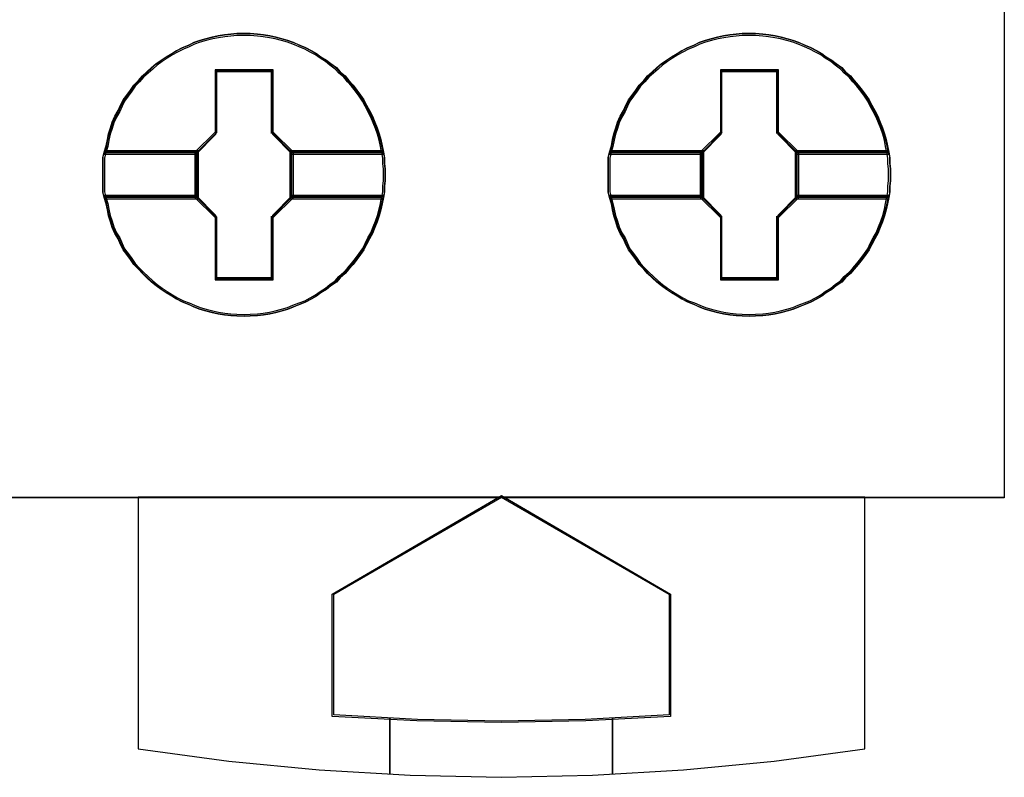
# Model space of a CAD drawing. Header units: millimetres. Extents: x -1290 to 1795, y -4192 to -1311.
# Tile 363 of 656: x 1438.02 to 1441.54, y -3693.94 to -3691.23. Entities that reach past the tile are written whole.
import ezdxf

# ---------------------------------------------------------------- set-up
doc = ezdxf.new("R2010")
doc.units = ezdxf.units.MM
doc.layers.add('45', color=7, linetype='Continuous')
doc.layers.add('Aparatura', color=7, linetype='Continuous', lineweight=13)

# ---------------------------------------------------------------- blocks, each defined once
blk = doc.blocks.new('*U211')
at = {"layer": '45', "color": 7}
for points in [[(405.515169, -233.593193), (423.516538, -233.593193), (423.516538, -233.593193), (423.516538, -316.554934), (423.516538, -316.554934), (405.515169, -316.554934), (405.515169, -316.554934), (405.515169, -233.593193), (405.515169, -233.593193)], [(405.520541, -233.598579), (423.511166, -233.598579), (423.511166, -316.549548), (405.520541, -316.549548), (405.520541, -233.598579)], [(412.432436, -310.771818), (412.432436, -310.878292), (412.420616, -310.978851), (412.420616, -311.07941), (412.402885, -311.179969), (412.379244, -311.292359), (412.355604, -311.398833), (412.326053, -311.511223), (412.290592, -311.617697), (412.24922, -311.718256), (412.207849, -311.82473), (412.154658, -311.919374), (412.101466, -312.019933), (412.054184, -312.114577), (411.995083, -312.203305), (411.930071, -312.292034), (411.859149, -312.380762), (411.782316, -312.463575), (411.717304, -312.540473), (411.628652, -312.617372), (411.56364, -312.69427), (411.463166, -312.759337), (411.386334, -312.83032), (411.285861, -312.889472), (411.203119, -312.948625), (411.108556, -313.001862), (411.008083, -313.055099), (410.907609, -313.096506), (410.795316, -313.137912), (410.694843, -313.179319), (410.58846, -313.208895), (410.476166, -313.238471), (410.369783, -313.262132), (410.25749, -313.279878), (410.151106, -313.291708), (410.021082, -313.297624), (409.914699, -313.303539), (409.778765, -313.297624), (409.672382, -313.291708), (409.560088, -313.279878), (409.447795, -313.262132), (409.341412, -313.238471), (409.223208, -313.208895), (409.116825, -313.179319), (409.010442, -313.137912), (408.915879, -313.096506), (408.809495, -313.055099), (408.703112, -313.001862), (408.614459, -312.948625), (408.513986, -312.889472), (408.425334, -312.83032), (408.336681, -312.759337), (408.253938, -312.69427), (408.171196, -312.617372), (408.088453, -312.540473), (408.017531, -312.463575), (407.934789, -312.380762), (407.875687, -312.292034), (407.810675, -312.203305), (407.745663, -312.114577), (407.698381, -312.019933), (407.65701, -311.919374), (407.597908, -311.82473), (407.550627, -311.718256), (407.521076, -311.617697), (407.485615, -311.511223), (407.461974, -311.398833), (407.438334, -311.292359), (407.402872, -311.179969), (407.379232, -311.07941), (407.379232, -310.978851), (407.379232, -310.878292), (407.379232, -310.771818), (407.379232, -310.671259), (407.379232, -310.5707), (407.379232, -310.470141), (407.402872, -310.369582), (407.438334, -310.257193), (407.461974, -310.144803), (407.485615, -310.038329), (407.521076, -309.931855), (407.550627, -309.831296), (407.597908, -309.724822), (407.65701, -309.624263), (407.698381, -309.529619), (407.745663, -309.434975), (407.810675, -309.346246), (407.875687, -309.257518), (407.934789, -309.168789), (408.017531, -309.085976), (408.088453, -309.003163), (408.171196, -308.93218), (408.253938, -308.855282), (408.336681, -308.784299), (408.425334, -308.719232), (408.513986, -308.660079), (408.614459, -308.600927), (408.703112, -308.54769), (408.809495, -308.494453), (408.915879, -308.453046), (409.010442, -308.405724), (409.116825, -308.370233), (409.223208, -308.340656), (409.341412, -308.31108), (409.447795, -308.287419), (409.560088, -308.269674), (409.672382, -308.257843), (409.778765, -308.246013), (409.914699, -308.246013), (410.021082, -308.246013), (410.151106, -308.257843), (410.25749, -308.269674), (410.369783, -308.287419), (410.476166, -308.31108), (410.58846, -308.340656), (410.694843, -308.370233), (410.795316, -308.405724), (410.907609, -308.453046), (411.008083, -308.494453), (411.108556, -308.54769), (411.203119, -308.600927), (411.285861, -308.660079), (411.386334, -308.719232), (411.463166, -308.784299), (411.56364, -308.855282), (411.628652, -308.93218), (411.717304, -309.003163), (411.782316, -309.085976), (411.859149, -309.168789), (411.930071, -309.257518), (411.995083, -309.346246), (412.054184, -309.434975), (412.101466, -309.529619), (412.154658, -309.624263), (412.207849, -309.724822), (412.24922, -309.831296), (412.290592, -309.931855), (412.326053, -310.038329), (412.355604, -310.144803), (412.379244, -310.257193), (412.402885, -310.369582), (412.420616, -310.470141), (412.420616, -310.5707), (412.432436, -310.671259), (412.432436, -310.771818)], [(409.914072, -308.246013), (409.778152, -308.246013), (409.67178, -308.258055), (409.559498, -308.270098), (409.447217, -308.288161), (409.340845, -308.312246), (409.222654, -308.342352), (409.116282, -308.372458), (409.00991, -308.408585), (408.915357, -308.456755), (408.808985, -308.498903), (408.702613, -308.553094), (408.613969, -308.607285), (408.513507, -308.667497), (408.424863, -308.727709), (408.33622, -308.793942), (408.253486, -308.866197), (408.170753, -308.944472), (408.088019, -309.016727), (408.017104, -309.101024), (407.93437, -309.18532), (407.875275, -309.275639), (407.81027, -309.365957), (407.745264, -309.456275), (407.697988, -309.552614), (407.656621, -309.648953), (407.597526, -309.751314), (407.550249, -309.859695), (407.520701, -309.962056), (407.485244, -310.070437), (407.461606, -310.178819), (407.437967, -310.293222), (407.40251, -310.407625), (409.051276, -310.407625), (409.40585, -310.046353), (409.40585, -308.914366), (410.416384, -308.914366), (410.416384, -310.046353), (410.770957, -310.407625), (412.401995, -310.407625), (412.378357, -310.293222), (412.354719, -310.178819), (412.325171, -310.070437), (412.289713, -309.962056), (412.248347, -309.859695), (412.20698, -309.751314), (412.153794, -309.648953), (412.100608, -309.552614), (412.053331, -309.456275), (411.994236, -309.365957), (411.929231, -309.275639), (411.858316, -309.18532), (411.781492, -309.101024), (411.716486, -309.016727), (411.627843, -308.944472), (411.562838, -308.866197), (411.462376, -308.793942), (411.385551, -308.727709), (411.285089, -308.667497), (411.202355, -308.607285), (411.107802, -308.553094), (411.00734, -308.498903), (410.906877, -308.456755), (410.794596, -308.408585), (410.694133, -308.372458), (410.587761, -308.342352), (410.47548, -308.312246), (410.369108, -308.288161), (410.256826, -308.270098), (410.150454, -308.258055), (410.020444, -308.246013), (409.914072, -308.246013)], [(407.40251, -310.407625), (409.051276, -310.407625), (409.40585, -310.046353), (409.40585, -308.914366), (410.416384, -308.914366), (410.416384, -310.046353), (410.770957, -310.407625), (412.401995, -310.407625), (412.378357, -310.293222), (412.354719, -310.178819), (412.325171, -310.070437), (412.289713, -309.962056), (412.248347, -309.859695), (412.20698, -309.751314), (412.153794, -309.648953), (412.100608, -309.552614), (412.053331, -309.456275), (411.994236, -309.365957), (411.929231, -309.275639), (411.858316, -309.18532), (411.781492, -309.101024), (411.716486, -309.016727), (411.627843, -308.944472), (411.562838, -308.866197), (411.462376, -308.793942), (411.385551, -308.727709), (411.285089, -308.667497), (411.202355, -308.607285), (411.107802, -308.553094), (411.00734, -308.498903), (410.906877, -308.456755), (410.794596, -308.408585), (410.694133, -308.372458), (410.587761, -308.342352), (410.47548, -308.312246), (410.369108, -308.288161), (410.256826, -308.270098), (410.150454, -308.258055), (410.020444, -308.246013), (409.914072, -308.246013), (409.778152, -308.246013), (409.67178, -308.258055), (409.559498, -308.270098), (409.447217, -308.288161), (409.340845, -308.312246), (409.222654, -308.342352), (409.116282, -308.372458), (409.00991, -308.408585), (408.915357, -308.456755), (408.808985, -308.498903), (408.702613, -308.553094), (408.613969, -308.607285), (408.513507, -308.667497), (408.424863, -308.727709), (408.33622, -308.793942), (408.253486, -308.866197), (408.170753, -308.944472), (408.088019, -309.016727), (408.017104, -309.101024), (407.93437, -309.18532), (407.875275, -309.275639), (407.81027, -309.365957), (407.745264, -309.456275), (407.697988, -309.552614), (407.656621, -309.648953), (407.597526, -309.751314), (407.550249, -309.859695), (407.520701, -309.962056), (407.485244, -310.070437), (407.461606, -310.178819), (407.437967, -310.293222), (407.40251, -310.407625)], [(409.913928, -308.278329), (409.779663, -308.278329), (409.674587, -308.290021), (409.563672, -308.301714), (409.452758, -308.319252), (409.347681, -308.342637), (409.23093, -308.371868), (409.125853, -308.401099), (409.020776, -308.436176), (408.927375, -308.482945), (408.822298, -308.523868), (408.717221, -308.576484), (408.629658, -308.629099), (408.530418, -308.687561), (408.442855, -308.746023), (408.355291, -308.810331), (408.273564, -308.880485), (408.191838, -308.956485), (408.110112, -309.026639), (408.040061, -309.108485), (407.958334, -309.190331), (407.899959, -309.278024), (407.835745, -309.365717), (407.771531, -309.453409), (407.724831, -309.546948), (407.683968, -309.640486), (407.625592, -309.739871), (407.578891, -309.845102), (407.549703, -309.944487), (407.514677, -310.049718), (407.491327, -310.154949), (407.467977, -310.266027), (407.432951, -310.377104), (409.061639, -310.377104), (409.411895, -310.026334), (409.411895, -308.927254), (410.410123, -308.927254), (410.410123, -310.026334), (410.760379, -310.377104), (412.371554, -310.377104), (412.348204, -310.266027), (412.324853, -310.154949), (412.295665, -310.049718), (412.26064, -309.944487), (412.219777, -309.845102), (412.178914, -309.739871), (412.126375, -309.640486), (412.073837, -309.546948), (412.027136, -309.453409), (411.96876, -309.365717), (411.904547, -309.278024), (411.834496, -309.190331), (411.758607, -309.108485), (411.694393, -309.026639), (411.60683, -308.956485), (411.542616, -308.880485), (411.443377, -308.810331), (411.367488, -308.746023), (411.268249, -308.687561), (411.186523, -308.629099), (411.093121, -308.576484), (410.993882, -308.523868), (410.894643, -308.482945), (410.783729, -308.436176), (410.68449, -308.401099), (410.579413, -308.371868), (410.468499, -308.342637), (410.363422, -308.319252), (410.252508, -308.301714), (410.147431, -308.290021), (410.019004, -308.278329), (409.913928, -308.278329)], [(407.432951, -310.377104), (409.061639, -310.377104), (409.411895, -310.026334), (409.411895, -308.927254), (410.410123, -308.927254), (410.410123, -310.026334), (410.760379, -310.377104), (412.371554, -310.377104), (412.348204, -310.266027), (412.324853, -310.154949), (412.295665, -310.049718), (412.26064, -309.944487), (412.219777, -309.845102), (412.178914, -309.739871), (412.126375, -309.640486), (412.073837, -309.546948), (412.027136, -309.453409), (411.96876, -309.365717), (411.904547, -309.278024), (411.834496, -309.190331), (411.758607, -309.108485), (411.694393, -309.026639), (411.60683, -308.956485), (411.542616, -308.880485), (411.443377, -308.810331), (411.367488, -308.746023), (411.268249, -308.687561), (411.186523, -308.629099), (411.093121, -308.576484), (410.993882, -308.523868), (410.894643, -308.482945), (410.783729, -308.436176), (410.68449, -308.401099), (410.579413, -308.371868), (410.468499, -308.342637), (410.363422, -308.319252), (410.252508, -308.301714), (410.147431, -308.290021), (410.019004, -308.278329), (409.913928, -308.278329), (409.779663, -308.278329), (409.674587, -308.290021), (409.563672, -308.301714), (409.452758, -308.319252), (409.347681, -308.342637), (409.23093, -308.371868), (409.125853, -308.401099), (409.020776, -308.436176), (408.927375, -308.482945), (408.822298, -308.523868), (408.717221, -308.576484), (408.629658, -308.629099), (408.530418, -308.687561), (408.442855, -308.746023), (408.355291, -308.810331), (408.273564, -308.880485), (408.191838, -308.956485), (408.110112, -309.026639), (408.040061, -309.108485), (407.958334, -309.190331), (407.899959, -309.278024), (407.835745, -309.365717), (407.771531, -309.453409), (407.724831, -309.546948), (407.683968, -309.640486), (407.625592, -309.739871), (407.578891, -309.845102), (407.549703, -309.944487), (407.514677, -310.049718), (407.491327, -310.154949), (407.467977, -310.266027), (407.432951, -310.377104)], [(421.476991, -310.771818), (421.476991, -310.878292), (421.465171, -310.978851), (421.465171, -311.07941), (421.44744, -311.179969), (421.4238, -311.292359), (421.400159, -311.398833), (421.370608, -311.511223), (421.335147, -311.617697), (421.293776, -311.718256), (421.252404, -311.82473), (421.199213, -311.919374), (421.146021, -312.019933), (421.09874, -312.114577), (421.039638, -312.203305), (420.974626, -312.292034), (420.903704, -312.380762), (420.826871, -312.463575), (420.761859, -312.540473), (420.673207, -312.617372), (420.608195, -312.69427), (420.507722, -312.759337), (420.430889, -312.83032), (420.330416, -312.889472), (420.247674, -312.948625), (420.153111, -313.001862), (420.052638, -313.055099), (419.952165, -313.096506), (419.839871, -313.137912), (419.739398, -313.179319), (419.633015, -313.208895), (419.520722, -313.238471), (419.414338, -313.262132), (419.302045, -313.279878), (419.195662, -313.291708), (419.065638, -313.297624), (418.959254, -313.303539), (418.82332, -313.297624), (418.716937, -313.291708), (418.604644, -313.279878), (418.49235, -313.262132), (418.385967, -313.238471), (418.267763, -313.208895), (418.16138, -313.179319), (418.054997, -313.137912), (417.960434, -313.096506), (417.854051, -313.055099), (417.747667, -313.001862), (417.659015, -312.948625), (417.558542, -312.889472), (417.469889, -312.83032), (417.381236, -312.759337), (417.298494, -312.69427), (417.215751, -312.617372), (417.133009, -312.540473), (417.062086, -312.463575), (416.979344, -312.380762), (416.920242, -312.292034), (416.85523, -312.203305), (416.790218, -312.114577), (416.742937, -312.019933), (416.701565, -311.919374), (416.642464, -311.82473), (416.595182, -311.718256), (416.565631, -311.617697), (416.53017, -311.511223), (416.50653, -311.398833), (416.482889, -311.292359), (416.447428, -311.179969), (416.423787, -311.07941), (416.423787, -310.978851), (416.423787, -310.878292), (416.423787, -310.771818), (416.423787, -310.671259), (416.423787, -310.5707), (416.423787, -310.470141), (416.447428, -310.369582), (416.482889, -310.257193), (416.50653, -310.144803), (416.53017, -310.038329), (416.565631, -309.931855), (416.595182, -309.831296), (416.642464, -309.724822), (416.701565, -309.624263), (416.742937, -309.529619), (416.790218, -309.434975), (416.85523, -309.346246), (416.920242, -309.257518), (416.979344, -309.168789), (417.062086, -309.085976), (417.133009, -309.003163), (417.215751, -308.93218), (417.298494, -308.855282), (417.381236, -308.784299), (417.469889, -308.719232), (417.558542, -308.660079), (417.659015, -308.600927), (417.747667, -308.54769), (417.854051, -308.494453), (417.960434, -308.453046), (418.054997, -308.405724), (418.16138, -308.370233), (418.267763, -308.340656), (418.385967, -308.31108), (418.49235, -308.287419), (418.604644, -308.269674), (418.716937, -308.257843), (418.82332, -308.246013), (418.959254, -308.246013), (419.065638, -308.246013), (419.195662, -308.257843), (419.302045, -308.269674), (419.414338, -308.287419), (419.520722, -308.31108), (419.633015, -308.340656), (419.739398, -308.370233), (419.839871, -308.405724), (419.952165, -308.453046), (420.052638, -308.494453), (420.153111, -308.54769), (420.247674, -308.600927), (420.330416, -308.660079), (420.430889, -308.719232), (420.507722, -308.784299), (420.608195, -308.855282), (420.673207, -308.93218), (420.761859, -309.003163), (420.826871, -309.085976), (420.903704, -309.168789), (420.974626, -309.257518), (421.039638, -309.346246), (421.09874, -309.434975), (421.146021, -309.529619), (421.199213, -309.624263), (421.252404, -309.724822), (421.293776, -309.831296), (421.335147, -309.931855), (421.370608, -310.038329), (421.400159, -310.144803), (421.4238, -310.257193), (421.44744, -310.369582), (421.465171, -310.470141), (421.465171, -310.5707), (421.476991, -310.671259), (421.476991, -310.771818)], [(418.958627, -308.246013), (418.822707, -308.246013), (418.716335, -308.258055), (418.604054, -308.270098), (418.491772, -308.288161), (418.3854, -308.312246), (418.267209, -308.342352), (418.160837, -308.372458), (418.054465, -308.408585), (417.959912, -308.456755), (417.85354, -308.498903), (417.747168, -308.553094), (417.658525, -308.607285), (417.558062, -308.667497), (417.469419, -308.727709), (417.380775, -308.793942), (417.298042, -308.866197), (417.215308, -308.944472), (417.132574, -309.016727), (417.061659, -309.101024), (416.978926, -309.18532), (416.91983, -309.275639), (416.854825, -309.365957), (416.78982, -309.456275), (416.742543, -309.552614), (416.701176, -309.648953), (416.642081, -309.751314), (416.594804, -309.859695), (416.565257, -309.962056), (416.529799, -310.070437), (416.506161, -310.178819), (416.482523, -310.293222), (416.447065, -310.407625), (418.095832, -310.407625), (418.450405, -310.046353), (418.450405, -308.914366), (419.460939, -308.914366), (419.460939, -310.046353), (419.815513, -310.407625), (421.44655, -310.407625), (421.422912, -310.293222), (421.399274, -310.178819), (421.369726, -310.070437), (421.334269, -309.962056), (421.292902, -309.859695), (421.251535, -309.751314), (421.198349, -309.648953), (421.145163, -309.552614), (421.097886, -309.456275), (421.038791, -309.365957), (420.973786, -309.275639), (420.902871, -309.18532), (420.826047, -309.101024), (420.761042, -309.016727), (420.672398, -308.944472), (420.607393, -308.866197), (420.506931, -308.793942), (420.430107, -308.727709), (420.329644, -308.667497), (420.24691, -308.607285), (420.152357, -308.553094), (420.051895, -308.498903), (419.951432, -308.456755), (419.839151, -308.408585), (419.738688, -308.372458), (419.632316, -308.342352), (419.520035, -308.312246), (419.413663, -308.288161), (419.301381, -308.270098), (419.195009, -308.258055), (419.064999, -308.246013), (418.958627, -308.246013)], [(416.447065, -310.407625), (418.095832, -310.407625), (418.450405, -310.046353), (418.450405, -308.914366), (419.460939, -308.914366), (419.460939, -310.046353), (419.815513, -310.407625), (421.44655, -310.407625), (421.422912, -310.293222), (421.399274, -310.178819), (421.369726, -310.070437), (421.334269, -309.962056), (421.292902, -309.859695), (421.251535, -309.751314), (421.198349, -309.648953), (421.145163, -309.552614), (421.097886, -309.456275), (421.038791, -309.365957), (420.973786, -309.275639), (420.902871, -309.18532), (420.826047, -309.101024), (420.761042, -309.016727), (420.672398, -308.944472), (420.607393, -308.866197), (420.506931, -308.793942), (420.430107, -308.727709), (420.329644, -308.667497), (420.24691, -308.607285), (420.152357, -308.553094), (420.051895, -308.498903), (419.951432, -308.456755), (419.839151, -308.408585), (419.738688, -308.372458), (419.632316, -308.342352), (419.520035, -308.312246), (419.413663, -308.288161), (419.301381, -308.270098), (419.195009, -308.258055), (419.064999, -308.246013), (418.958627, -308.246013), (418.822707, -308.246013), (418.716335, -308.258055), (418.604054, -308.270098), (418.491772, -308.288161), (418.3854, -308.312246), (418.267209, -308.342352), (418.160837, -308.372458), (418.054465, -308.408585), (417.959912, -308.456755), (417.85354, -308.498903), (417.747168, -308.553094), (417.658525, -308.607285), (417.558062, -308.667497), (417.469419, -308.727709), (417.380775, -308.793942), (417.298042, -308.866197), (417.215308, -308.944472), (417.132574, -309.016727), (417.061659, -309.101024), (416.978926, -309.18532), (416.91983, -309.275639), (416.854825, -309.365957), (416.78982, -309.456275), (416.742543, -309.552614), (416.701176, -309.648953), (416.642081, -309.751314), (416.594804, -309.859695), (416.565257, -309.962056), (416.529799, -310.070437), (416.506161, -310.178819), (416.482523, -310.293222), (416.447065, -310.407625)], [(418.958483, -308.278329), (418.824218, -308.278329), (418.719142, -308.290021), (418.608228, -308.301714), (418.497313, -308.319252), (418.392237, -308.342637), (418.275485, -308.371868), (418.170408, -308.401099), (418.065331, -308.436176), (417.97193, -308.482945), (417.866853, -308.523868), (417.761777, -308.576484), (417.674213, -308.629099), (417.574974, -308.687561), (417.48741, -308.746023), (417.399846, -308.810331), (417.31812, -308.880485), (417.236393, -308.956485), (417.154667, -309.026639), (417.084616, -309.108485), (417.00289, -309.190331), (416.944514, -309.278024), (416.8803, -309.365717), (416.816087, -309.453409), (416.769386, -309.546948), (416.728523, -309.640486), (416.670147, -309.739871), (416.623446, -309.845102), (416.594258, -309.944487), (416.559233, -310.049718), (416.535882, -310.154949), (416.512532, -310.266027), (416.477506, -310.377104), (418.106195, -310.377104), (418.45645, -310.026334), (418.45645, -308.927254), (419.454678, -308.927254), (419.454678, -310.026334), (419.804934, -310.377104), (421.416109, -310.377104), (421.392759, -310.266027), (421.369409, -310.154949), (421.340221, -310.049718), (421.305195, -309.944487), (421.264332, -309.845102), (421.223469, -309.739871), (421.17093, -309.640486), (421.118392, -309.546948), (421.071691, -309.453409), (421.013315, -309.365717), (420.949102, -309.278024), (420.879051, -309.190331), (420.803162, -309.108485), (420.738949, -309.026639), (420.651385, -308.956485), (420.587171, -308.880485), (420.487932, -308.810331), (420.412043, -308.746023), (420.312804, -308.687561), (420.231078, -308.629099), (420.137677, -308.576484), (420.038438, -308.523868), (419.939199, -308.482945), (419.828284, -308.436176), (419.729045, -308.401099), (419.623969, -308.371868), (419.513054, -308.342637), (419.407978, -308.319252), (419.297063, -308.301714), (419.191987, -308.290021), (419.06356, -308.278329), (418.958483, -308.278329)], [(416.477506, -310.377104), (418.106195, -310.377104), (418.45645, -310.026334), (418.45645, -308.927254), (419.454678, -308.927254), (419.454678, -310.026334), (419.804934, -310.377104), (421.416109, -310.377104), (421.392759, -310.266027), (421.369409, -310.154949), (421.340221, -310.049718), (421.305195, -309.944487), (421.264332, -309.845102), (421.223469, -309.739871), (421.17093, -309.640486), (421.118392, -309.546948), (421.071691, -309.453409), (421.013315, -309.365717), (420.949102, -309.278024), (420.879051, -309.190331), (420.803162, -309.108485), (420.738949, -309.026639), (420.651385, -308.956485), (420.587171, -308.880485), (420.487932, -308.810331), (420.412043, -308.746023), (420.312804, -308.687561), (420.231078, -308.629099), (420.137677, -308.576484), (420.038438, -308.523868), (419.939199, -308.482945), (419.828284, -308.436176), (419.729045, -308.401099), (419.623969, -308.371868), (419.513054, -308.342637), (419.407978, -308.319252), (419.297063, -308.301714), (419.191987, -308.290021), (419.06356, -308.278329), (418.958483, -308.278329), (418.824218, -308.278329), (418.719142, -308.290021), (418.608228, -308.301714), (418.497313, -308.319252), (418.392237, -308.342637), (418.275485, -308.371868), (418.170408, -308.401099), (418.065331, -308.436176), (417.97193, -308.482945), (417.866853, -308.523868), (417.761777, -308.576484), (417.674213, -308.629099), (417.574974, -308.687561), (417.48741, -308.746023), (417.399846, -308.810331), (417.31812, -308.880485), (417.236393, -308.956485), (417.154667, -309.026639), (417.084616, -309.108485), (417.00289, -309.190331), (416.944514, -309.278024), (416.8803, -309.365717), (416.816087, -309.453409), (416.769386, -309.546948), (416.728523, -309.640486), (416.670147, -309.739871), (416.623446, -309.845102), (416.594258, -309.944487), (416.559233, -310.049718), (416.535882, -310.154949), (416.512532, -310.266027), (416.477506, -310.377104)], [(410.428906, -308.895933), (409.393506, -308.895933), (409.393506, -310.012493), (409.030208, -310.368842), (409.030208, -311.182505), (409.393506, -311.538854), (409.393506, -312.655414), (410.428906, -312.655414), (410.428906, -311.538854), (410.792204, -311.182505), (410.792204, -310.368842), (410.428906, -310.012493), (410.428906, -308.895933)], [(410.411387, -308.926454), (409.412815, -308.926454), (409.412815, -310.024884), (409.062439, -310.375447), (409.062439, -311.1759), (409.412815, -311.526462), (409.412815, -312.624893), (410.411387, -312.624893), (410.411387, -311.526462), (410.761763, -311.1759), (410.761763, -310.375447), (410.411387, -310.024884), (410.411387, -308.926454)], [(409.404453, -308.919272), (410.419749, -308.919272), (409.404453, -308.919272)], [(409.404453, -310.03419), (409.404453, -308.919272), (409.404453, -310.03419)], [(410.401843, -310.03419), (410.401843, -308.919272), (410.401843, -310.03419)], [(419.473461, -308.895933), (418.438061, -308.895933), (418.438061, -310.012493), (418.074763, -310.368842), (418.074763, -311.182505), (418.438061, -311.538854), (418.438061, -312.655414), (419.473461, -312.655414), (419.473461, -311.538854), (419.836759, -311.182505), (419.836759, -310.368842), (419.473461, -310.012493), (419.473461, -308.895933)], [(419.455942, -308.926454), (418.457371, -308.926454), (418.457371, -310.024884), (418.106995, -310.375447), (418.106995, -311.1759), (418.457371, -311.526462), (418.457371, -312.624893), (419.455942, -312.624893), (419.455942, -311.526462), (419.806318, -311.1759), (419.806318, -310.375447), (419.455942, -310.024884), (419.455942, -308.926454)], [(418.449008, -308.919272), (419.464305, -308.919272), (418.449008, -308.919272)], [(418.449008, -310.03419), (418.449008, -308.919272), (418.449008, -310.03419)], [(419.446398, -310.03419), (419.446398, -308.919272), (419.446398, -310.03419)], [(409.053486, -310.384285), (409.420569, -310.016237), (409.053486, -310.384285)], [(410.768925, -310.384285), (410.401843, -310.016237), (410.768925, -310.384285)], [(418.098041, -310.384285), (418.465124, -310.016237), (418.098041, -310.384285)], [(419.813481, -310.384285), (419.446398, -310.016237), (419.813481, -310.384285)], [(409.094671, -310.342992), (407.403478, -310.342992), (407.379232, -310.45015), (407.379232, -310.557308), (407.379232, -310.664466), (407.379232, -310.771624), (407.379232, -310.885086), (407.379232, -310.992244), (407.379232, -311.099402), (407.403478, -311.20656), (409.094671, -311.20656), (409.094671, -310.342992)], [(409.094671, -311.20656), (409.094671, -310.342992), (407.403478, -310.342992), (407.379232, -310.45015), (407.379232, -310.557308), (407.379232, -310.664466), (407.379232, -310.771624), (407.379232, -310.885086), (407.379232, -310.992244), (407.379232, -311.099402), (407.403478, -311.20656), (409.094671, -311.20656)], [(412.402135, -310.342992), (410.729531, -310.342992), (410.729531, -311.20656), (412.402135, -311.20656), (412.420316, -311.099402), (412.420316, -310.992244), (412.432436, -310.885086), (412.432436, -310.771624), (412.432436, -310.664466), (412.420316, -310.557308), (412.420316, -310.45015), (412.402135, -310.342992)], [(410.729531, -310.342992), (410.729531, -311.20656), (412.402135, -311.20656), (412.420316, -311.099402), (412.420316, -310.992244), (412.432436, -310.885086), (412.432436, -310.771624), (412.432436, -310.664466), (412.420316, -310.557308), (412.420316, -310.45015), (412.402135, -310.342992), (410.729531, -310.342992)], [(418.139226, -310.342992), (416.448033, -310.342992), (416.423787, -310.45015), (416.423787, -310.557308), (416.423787, -310.664466), (416.423787, -310.771624), (416.423787, -310.885086), (416.423787, -310.992244), (416.423787, -311.099402), (416.448033, -311.20656), (418.139226, -311.20656), (418.139226, -310.342992)], [(418.139226, -311.20656), (418.139226, -310.342992), (416.448033, -310.342992), (416.423787, -310.45015), (416.423787, -310.557308), (416.423787, -310.664466), (416.423787, -310.771624), (416.423787, -310.885086), (416.423787, -310.992244), (416.423787, -311.099402), (416.448033, -311.20656), (418.139226, -311.20656)], [(421.446691, -310.342992), (419.774087, -310.342992), (419.774087, -311.20656), (421.446691, -311.20656), (421.464871, -311.099402), (421.464871, -310.992244), (421.476991, -310.885086), (421.476991, -310.771624), (421.476991, -310.664466), (421.464871, -310.557308), (421.464871, -310.45015), (421.446691, -310.342992)], [(419.774087, -310.342992), (419.774087, -311.20656), (421.446691, -311.20656), (421.464871, -311.099402), (421.464871, -310.992244), (421.476991, -310.885086), (421.476991, -310.771624), (421.476991, -310.664466), (421.464871, -310.557308), (421.464871, -310.45015), (421.446691, -310.342992), (419.774087, -310.342992)], [(409.06423, -310.375308), (407.433059, -310.375308), (407.409673, -310.474669), (407.409673, -310.57403), (407.409673, -310.67339), (407.409673, -310.772751), (407.409673, -310.877956), (407.409673, -310.977317), (407.409673, -311.076678), (407.433059, -311.176038), (409.06423, -311.176038), (409.06423, -310.375308)], [(409.06423, -311.176038), (409.06423, -310.375308), (407.433059, -310.375308), (407.409673, -310.474669), (407.409673, -310.57403), (407.409673, -310.67339), (407.409673, -310.772751), (407.409673, -310.877956), (407.409673, -310.977317), (407.409673, -311.076678), (407.433059, -311.176038), (409.06423, -311.176038)], [(407.425789, -310.366332), (409.071393, -310.366332), (407.425789, -310.366332)], [(409.053486, -310.366332), (409.053486, -311.18322), (409.053486, -310.366332)], [(410.75281, -310.366332), (412.378717, -310.366332), (410.75281, -310.366332)], [(410.75281, -310.366332), (410.75281, -311.18322), (410.75281, -310.366332)], [(412.372778, -310.375308), (410.759972, -310.375308), (410.759972, -311.176038), (412.372778, -311.176038), (412.390308, -311.076678), (412.390308, -310.977317), (412.401995, -310.877956), (412.401995, -310.772751), (412.401995, -310.67339), (412.390308, -310.57403), (412.390308, -310.474669), (412.372778, -310.375308)], [(410.759972, -310.375308), (410.759972, -311.176038), (412.372778, -311.176038), (412.390308, -311.076678), (412.390308, -310.977317), (412.401995, -310.877956), (412.401995, -310.772751), (412.401995, -310.67339), (412.390308, -310.57403), (412.390308, -310.474669), (412.372778, -310.375308), (410.759972, -310.375308)], [(418.108785, -310.375308), (416.477614, -310.375308), (416.454228, -310.474669), (416.454228, -310.57403), (416.454228, -310.67339), (416.454228, -310.772751), (416.454228, -310.877956), (416.454228, -310.977317), (416.454228, -311.076678), (416.477614, -311.176038), (418.108785, -311.176038), (418.108785, -310.375308)], [(418.108785, -311.176038), (418.108785, -310.375308), (416.477614, -310.375308), (416.454228, -310.474669), (416.454228, -310.57403), (416.454228, -310.67339), (416.454228, -310.772751), (416.454228, -310.877956), (416.454228, -310.977317), (416.454228, -311.076678), (416.477614, -311.176038), (418.108785, -311.176038)], [(416.470344, -310.366332), (418.115948, -310.366332), (416.470344, -310.366332)], [(418.098041, -310.366332), (418.098041, -311.18322), (418.098041, -310.366332)], [(419.797365, -310.366332), (421.423272, -310.366332), (419.797365, -310.366332)], [(419.797365, -310.366332), (419.797365, -311.18322), (419.797365, -310.366332)], [(421.415574, -310.375308), (419.804528, -310.375308), (419.804528, -311.176038), (421.415574, -311.176038), (421.433085, -311.076678), (421.433085, -310.977317), (421.44476, -310.877956), (421.44476, -310.772751), (421.44476, -310.67339), (421.433085, -310.57403), (421.433085, -310.474669), (421.415574, -310.375308)], [(419.804528, -310.375308), (419.804528, -311.176038), (421.415574, -311.176038), (421.433085, -311.076678), (421.433085, -310.977317), (421.44476, -310.877956), (421.44476, -310.772751), (421.44476, -310.67339), (421.433085, -310.57403), (421.433085, -310.474669), (421.415574, -310.375308), (419.804528, -310.375308)], [(412.401995, -311.143722), (410.770957, -311.143722), (410.416384, -311.504694), (410.416384, -312.63574), (409.40585, -312.63574), (409.40585, -311.504694), (409.051276, -311.143722), (407.40251, -311.143722), (407.437967, -311.25803), (407.461606, -311.366322), (407.485244, -311.480629), (407.520701, -311.588921), (407.550249, -311.691196), (407.597526, -311.799488), (407.656621, -311.895747), (407.697988, -311.998023), (407.745264, -312.094282), (407.81027, -312.184525), (407.875275, -312.274768), (407.93437, -312.365011), (408.017104, -312.449238), (408.088019, -312.527449), (408.170753, -312.605659), (408.253486, -312.68387), (408.33622, -312.750048), (408.424863, -312.822243), (408.513507, -312.882405), (408.613969, -312.942567), (408.702613, -312.996712), (408.808985, -313.050858), (408.915357, -313.092972), (409.00991, -313.135085), (409.116282, -313.177199), (409.222654, -313.20728), (409.340845, -313.237361), (409.447217, -313.261425), (409.559498, -313.279474), (409.67178, -313.291506), (409.778152, -313.297523), (409.914072, -313.303539), (410.020444, -313.297523), (410.150454, -313.291506), (410.256826, -313.279474), (410.369108, -313.261425), (410.47548, -313.237361), (410.587761, -313.20728), (410.694133, -313.177199), (410.794596, -313.135085), (410.906877, -313.092972), (411.00734, -313.050858), (411.107802, -312.996712), (411.202355, -312.942567), (411.285089, -312.882405), (411.385551, -312.822243), (411.462376, -312.750048), (411.562838, -312.68387), (411.627843, -312.605659), (411.716486, -312.527449), (411.781492, -312.449238), (411.858316, -312.365011), (411.929231, -312.274768), (411.994236, -312.184525), (412.053331, -312.094282), (412.100608, -311.998023), (412.153794, -311.895747), (412.20698, -311.799488), (412.248347, -311.691196), (412.289713, -311.588921), (412.325171, -311.480629), (412.354719, -311.366322), (412.378357, -311.25803), (412.401995, -311.143722)], [(409.40585, -312.63574), (409.40585, -311.504694), (409.051276, -311.143722), (407.40251, -311.143722), (407.437967, -311.25803), (407.461606, -311.366322), (407.485244, -311.480629), (407.520701, -311.588921), (407.550249, -311.691196), (407.597526, -311.799488), (407.656621, -311.895747), (407.697988, -311.998023), (407.745264, -312.094282), (407.81027, -312.184525), (407.875275, -312.274768), (407.93437, -312.365011), (408.017104, -312.449238), (408.088019, -312.527449), (408.170753, -312.605659), (408.253486, -312.68387), (408.33622, -312.750048), (408.424863, -312.822243), (408.513507, -312.882405), (408.613969, -312.942567), (408.702613, -312.996712), (408.808985, -313.050858), (408.915357, -313.092972), (409.00991, -313.135085), (409.116282, -313.177199), (409.222654, -313.20728), (409.340845, -313.237361), (409.447217, -313.261425), (409.559498, -313.279474), (409.67178, -313.291506), (409.778152, -313.297523), (409.914072, -313.303539), (410.020444, -313.297523), (410.150454, -313.291506), (410.256826, -313.279474), (410.369108, -313.261425), (410.47548, -313.237361), (410.587761, -313.20728), (410.694133, -313.177199), (410.794596, -313.135085), (410.906877, -313.092972), (411.00734, -313.050858), (411.107802, -312.996712), (411.202355, -312.942567), (411.285089, -312.882405), (411.385551, -312.822243), (411.462376, -312.750048), (411.562838, -312.68387), (411.627843, -312.605659), (411.716486, -312.527449), (411.781492, -312.449238), (411.858316, -312.365011), (411.929231, -312.274768), (411.994236, -312.184525), (412.053331, -312.094282), (412.100608, -311.998023), (412.153794, -311.895747), (412.20698, -311.799488), (412.248347, -311.691196), (412.289713, -311.588921), (412.325171, -311.480629), (412.354719, -311.366322), (412.378357, -311.25803), (412.401995, -311.143722), (410.770957, -311.143722), (410.416384, -311.504694), (410.416384, -312.63574), (409.40585, -312.63574)], [(407.425789, -311.167062), (409.071393, -311.167062), (407.425789, -311.167062)], [(412.371554, -311.174243), (410.760379, -311.174243), (410.410123, -311.525013), (410.410123, -312.624093), (409.411895, -312.624093), (409.411895, -311.525013), (409.061639, -311.174243), (407.432951, -311.174243), (407.467977, -311.28532), (407.491327, -311.390551), (407.514677, -311.501629), (407.549703, -311.60686), (407.578891, -311.706244), (407.625592, -311.811476), (407.683968, -311.905014), (407.724831, -312.004399), (407.771531, -312.097938), (407.835745, -312.18563), (407.899959, -312.273323), (407.958334, -312.361015), (408.040061, -312.442862), (408.110112, -312.518862), (408.191838, -312.594862), (408.273564, -312.670862), (408.355291, -312.73517), (408.442855, -312.805324), (408.530418, -312.863786), (408.629658, -312.922248), (408.717221, -312.974863), (408.822298, -313.027479), (408.927375, -313.068402), (409.020776, -313.109325), (409.125853, -313.150248), (409.23093, -313.179479), (409.347681, -313.20871), (409.452758, -313.232095), (409.563672, -313.249633), (409.674587, -313.261325), (409.779663, -313.267172), (409.913928, -313.273018), (410.019004, -313.267172), (410.147431, -313.261325), (410.252508, -313.249633), (410.363422, -313.232095), (410.468499, -313.20871), (410.579413, -313.179479), (410.68449, -313.150248), (410.783729, -313.109325), (410.894643, -313.068402), (410.993882, -313.027479), (411.093121, -312.974863), (411.186523, -312.922248), (411.268249, -312.863786), (411.367488, -312.805324), (411.443377, -312.73517), (411.542616, -312.670862), (411.60683, -312.594862), (411.694393, -312.518862), (411.758607, -312.442862), (411.834496, -312.361015), (411.904547, -312.273323), (411.96876, -312.18563), (412.027136, -312.097938), (412.073837, -312.004399), (412.126375, -311.905014), (412.178914, -311.811476), (412.219777, -311.706244), (412.26064, -311.60686), (412.295665, -311.501629), (412.324853, -311.390551), (412.348204, -311.28532), (412.371554, -311.174243)], [(409.411895, -312.624093), (409.411895, -311.525013), (409.061639, -311.174243), (407.432951, -311.174243), (407.467977, -311.28532), (407.491327, -311.390551), (407.514677, -311.501629), (407.549703, -311.60686), (407.578891, -311.706244), (407.625592, -311.811476), (407.683968, -311.905014), (407.724831, -312.004399), (407.771531, -312.097938), (407.835745, -312.18563), (407.899959, -312.273323), (407.958334, -312.361015), (408.040061, -312.442862), (408.110112, -312.518862), (408.191838, -312.594862), (408.273564, -312.670862), (408.355291, -312.73517), (408.442855, -312.805324), (408.530418, -312.863786), (408.629658, -312.922248), (408.717221, -312.974863), (408.822298, -313.027479), (408.927375, -313.068402), (409.020776, -313.109325), (409.125853, -313.150248), (409.23093, -313.179479), (409.347681, -313.20871), (409.452758, -313.232095), (409.563672, -313.249633), (409.674587, -313.261325), (409.779663, -313.267172), (409.913928, -313.273018), (410.019004, -313.267172), (410.147431, -313.261325), (410.252508, -313.249633), (410.363422, -313.232095), (410.468499, -313.20871), (410.579413, -313.179479), (410.68449, -313.150248), (410.783729, -313.109325), (410.894643, -313.068402), (410.993882, -313.027479), (411.093121, -312.974863), (411.186523, -312.922248), (411.268249, -312.863786), (411.367488, -312.805324), (411.443377, -312.73517), (411.542616, -312.670862), (411.60683, -312.594862), (411.694393, -312.518862), (411.758607, -312.442862), (411.834496, -312.361015), (411.904547, -312.273323), (411.96876, -312.18563), (412.027136, -312.097938), (412.073837, -312.004399), (412.126375, -311.905014), (412.178914, -311.811476), (412.219777, -311.706244), (412.26064, -311.60686), (412.295665, -311.501629), (412.324853, -311.390551), (412.348204, -311.28532), (412.371554, -311.174243), (410.760379, -311.174243), (410.410123, -311.525013), (410.410123, -312.624093), (409.411895, -312.624093)], [(409.053486, -311.167062), (409.420569, -311.53511), (409.053486, -311.167062)], [(410.768925, -311.167062), (410.401843, -311.53511), (410.768925, -311.167062)], [(410.75281, -311.167062), (412.378717, -311.167062), (410.75281, -311.167062)], [(421.44655, -311.143722), (419.815513, -311.143722), (419.460939, -311.504694), (419.460939, -312.63574), (418.450405, -312.63574), (418.450405, -311.504694), (418.095832, -311.143722), (416.447065, -311.143722), (416.482523, -311.25803), (416.506161, -311.366322), (416.529799, -311.480629), (416.565257, -311.588921), (416.594804, -311.691196), (416.642081, -311.799488), (416.701176, -311.895747), (416.742543, -311.998023), (416.78982, -312.094282), (416.854825, -312.184525), (416.91983, -312.274768), (416.978926, -312.365011), (417.061659, -312.449238), (417.132574, -312.527449), (417.215308, -312.605659), (417.298042, -312.68387), (417.380775, -312.750048), (417.469419, -312.822243), (417.558062, -312.882405), (417.658525, -312.942567), (417.747168, -312.996712), (417.85354, -313.050858), (417.959912, -313.092972), (418.054465, -313.135085), (418.160837, -313.177199), (418.267209, -313.20728), (418.3854, -313.237361), (418.491772, -313.261425), (418.604054, -313.279474), (418.716335, -313.291506), (418.822707, -313.297523), (418.958627, -313.303539), (419.064999, -313.297523), (419.195009, -313.291506), (419.301381, -313.279474), (419.413663, -313.261425), (419.520035, -313.237361), (419.632316, -313.20728), (419.738688, -313.177199), (419.839151, -313.135085), (419.951432, -313.092972), (420.051895, -313.050858), (420.152357, -312.996712), (420.24691, -312.942567), (420.329644, -312.882405), (420.430107, -312.822243), (420.506931, -312.750048), (420.607393, -312.68387), (420.672398, -312.605659), (420.761042, -312.527449), (420.826047, -312.449238), (420.902871, -312.365011), (420.973786, -312.274768), (421.038791, -312.184525), (421.097886, -312.094282), (421.145163, -311.998023), (421.198349, -311.895747), (421.251535, -311.799488), (421.292902, -311.691196), (421.334269, -311.588921), (421.369726, -311.480629), (421.399274, -311.366322), (421.422912, -311.25803), (421.44655, -311.143722)], [(418.450405, -312.63574), (418.450405, -311.504694), (418.095832, -311.143722), (416.447065, -311.143722), (416.482523, -311.25803), (416.506161, -311.366322), (416.529799, -311.480629), (416.565257, -311.588921), (416.594804, -311.691196), (416.642081, -311.799488), (416.701176, -311.895747), (416.742543, -311.998023), (416.78982, -312.094282), (416.854825, -312.184525), (416.91983, -312.274768), (416.978926, -312.365011), (417.061659, -312.449238), (417.132574, -312.527449), (417.215308, -312.605659), (417.298042, -312.68387), (417.380775, -312.750048), (417.469419, -312.822243), (417.558062, -312.882405), (417.658525, -312.942567), (417.747168, -312.996712), (417.85354, -313.050858), (417.959912, -313.092972), (418.054465, -313.135085), (418.160837, -313.177199), (418.267209, -313.20728), (418.3854, -313.237361), (418.491772, -313.261425), (418.604054, -313.279474), (418.716335, -313.291506), (418.822707, -313.297523), (418.958627, -313.303539), (419.064999, -313.297523), (419.195009, -313.291506), (419.301381, -313.279474), (419.413663, -313.261425), (419.520035, -313.237361), (419.632316, -313.20728), (419.738688, -313.177199), (419.839151, -313.135085), (419.951432, -313.092972), (420.051895, -313.050858), (420.152357, -312.996712), (420.24691, -312.942567), (420.329644, -312.882405), (420.430107, -312.822243), (420.506931, -312.750048), (420.607393, -312.68387), (420.672398, -312.605659), (420.761042, -312.527449), (420.826047, -312.449238), (420.902871, -312.365011), (420.973786, -312.274768), (421.038791, -312.184525), (421.097886, -312.094282), (421.145163, -311.998023), (421.198349, -311.895747), (421.251535, -311.799488), (421.292902, -311.691196), (421.334269, -311.588921), (421.369726, -311.480629), (421.399274, -311.366322), (421.422912, -311.25803), (421.44655, -311.143722), (419.815513, -311.143722), (419.460939, -311.504694), (419.460939, -312.63574), (418.450405, -312.63574)], [(416.470344, -311.167062), (418.115948, -311.167062), (416.470344, -311.167062)], [(421.416109, -311.174243), (419.804934, -311.174243), (419.454678, -311.525013), (419.454678, -312.624093), (418.45645, -312.624093), (418.45645, -311.525013), (418.106195, -311.174243), (416.477506, -311.174243), (416.512532, -311.28532), (416.535882, -311.390551), (416.559233, -311.501629), (416.594258, -311.60686), (416.623446, -311.706244), (416.670147, -311.811476), (416.728523, -311.905014), (416.769386, -312.004399), (416.816087, -312.097938), (416.8803, -312.18563), (416.944514, -312.273323), (417.00289, -312.361015), (417.084616, -312.442862), (417.154667, -312.518862), (417.236393, -312.594862), (417.31812, -312.670862), (417.399846, -312.73517), (417.48741, -312.805324), (417.574974, -312.863786), (417.674213, -312.922248), (417.761777, -312.974863), (417.866853, -313.027479), (417.97193, -313.068402), (418.065331, -313.109325), (418.170408, -313.150248), (418.275485, -313.179479), (418.392237, -313.20871), (418.497313, -313.232095), (418.608228, -313.249633), (418.719142, -313.261325), (418.824218, -313.267172), (418.958483, -313.273018), (419.06356, -313.267172), (419.191987, -313.261325), (419.297063, -313.249633), (419.407978, -313.232095), (419.513054, -313.20871), (419.623969, -313.179479), (419.729045, -313.150248), (419.828284, -313.109325), (419.939199, -313.068402), (420.038438, -313.027479), (420.137677, -312.974863), (420.231078, -312.922248), (420.312804, -312.863786), (420.412043, -312.805324), (420.487932, -312.73517), (420.587171, -312.670862), (420.651385, -312.594862), (420.738949, -312.518862), (420.803162, -312.442862), (420.879051, -312.361015), (420.949102, -312.273323), (421.013315, -312.18563), (421.071691, -312.097938), (421.118392, -312.004399), (421.17093, -311.905014), (421.223469, -311.811476), (421.264332, -311.706244), (421.305195, -311.60686), (421.340221, -311.501629), (421.369409, -311.390551), (421.392759, -311.28532), (421.416109, -311.174243)], [(418.45645, -312.624093), (418.45645, -311.525013), (418.106195, -311.174243), (416.477506, -311.174243), (416.512532, -311.28532), (416.535882, -311.390551), (416.559233, -311.501629), (416.594258, -311.60686), (416.623446, -311.706244), (416.670147, -311.811476), (416.728523, -311.905014), (416.769386, -312.004399), (416.816087, -312.097938), (416.8803, -312.18563), (416.944514, -312.273323), (417.00289, -312.361015), (417.084616, -312.442862), (417.154667, -312.518862), (417.236393, -312.594862), (417.31812, -312.670862), (417.399846, -312.73517), (417.48741, -312.805324), (417.574974, -312.863786), (417.674213, -312.922248), (417.761777, -312.974863), (417.866853, -313.027479), (417.97193, -313.068402), (418.065331, -313.109325), (418.170408, -313.150248), (418.275485, -313.179479), (418.392237, -313.20871), (418.497313, -313.232095), (418.608228, -313.249633), (418.719142, -313.261325), (418.824218, -313.267172), (418.958483, -313.273018), (419.06356, -313.267172), (419.191987, -313.261325), (419.297063, -313.249633), (419.407978, -313.232095), (419.513054, -313.20871), (419.623969, -313.179479), (419.729045, -313.150248), (419.828284, -313.109325), (419.939199, -313.068402), (420.038438, -313.027479), (420.137677, -312.974863), (420.231078, -312.922248), (420.312804, -312.863786), (420.412043, -312.805324), (420.487932, -312.73517), (420.587171, -312.670862), (420.651385, -312.594862), (420.738949, -312.518862), (420.803162, -312.442862), (420.879051, -312.361015), (420.949102, -312.273323), (421.013315, -312.18563), (421.071691, -312.097938), (421.118392, -312.004399), (421.17093, -311.905014), (421.223469, -311.811476), (421.264332, -311.706244), (421.305195, -311.60686), (421.340221, -311.501629), (421.369409, -311.390551), (421.392759, -311.28532), (421.416109, -311.174243), (419.804934, -311.174243), (419.454678, -311.525013), (419.454678, -312.624093), (418.45645, -312.624093)], [(418.098041, -311.167062), (418.465124, -311.53511), (418.098041, -311.167062)], [(419.813481, -311.167062), (419.446398, -311.53511), (419.813481, -311.167062)], [(419.797365, -311.167062), (421.423272, -311.167062), (419.797365, -311.167062)], [(409.404453, -312.632075), (409.404453, -311.517157), (409.404453, -312.632075)], [(410.401843, -312.632075), (410.401843, -311.517157), (410.401843, -312.632075)], [(418.449008, -312.632075), (418.449008, -311.517157), (418.449008, -312.632075)], [(419.446398, -312.632075), (419.446398, -311.517157), (419.446398, -312.632075)], [(409.404453, -312.615916), (410.419749, -312.615916), (409.404453, -312.615916)], [(418.449008, -312.615916), (419.464305, -312.615916), (418.449008, -312.615916)], [(408.013121, -316.544162), (408.013121, -321.051162), (408.013121, -321.051162), (409.636614, -321.273585), (411.254267, -321.42577), (412.8836, -321.519422), (414.518773, -321.560395), (416.148106, -321.519422), (417.771599, -321.42577), (419.395093, -321.273585), (421.018586, -321.051162), (421.018586, -321.051162), (421.018586, -316.544162), (408.013121, -316.544162)], [(414.517906, -316.517231), (417.542941, -318.279587), (417.542941, -320.469181), (416.027475, -320.552255), (414.517906, -320.581924), (413.00244, -320.552255), (411.486975, -320.469181), (411.486975, -318.279587), (414.517906, -316.517231)], [(411.513834, -318.283165), (414.518776, -316.544162), (414.518776, -316.544162), (417.517872, -318.283165), (417.517872, -318.283165), (417.517872, -320.443744), (417.517872, -320.443744), (416.015401, -320.525717), (414.518776, -320.554994), (413.016305, -320.525717), (411.513834, -320.443744), (411.513834, -320.443744), (411.513834, -318.283165), (411.513834, -318.283165)], [(412.516596, -320.497542), (412.516596, -321.501148), (412.516596, -320.497542)], [(416.502575, -320.497542), (416.502575, -321.501148), (416.502575, -320.497542)]]:
    blk.add_lwpolyline(points, close=True, dxfattribs=at)

msp = doc.modelspace()

# ---------------------------------------------------------------- block references
at = {"layer": 'Aparatura', "color": 7, "lineweight": 13, "xscale": 0.2, "yscale": 0.2, "zscale": 0.2}
msp.add_blockref('*U211', (1356.8403, -3629.6324), dxfattribs=at)

doc.saveas('drawing.dxf')
